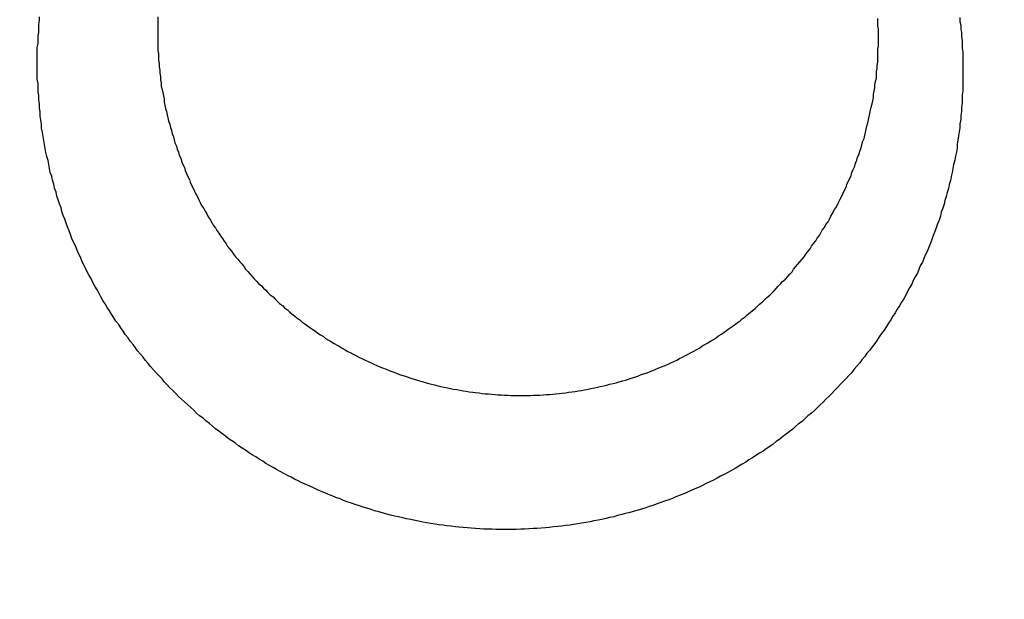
# Model space of a CAD drawing. Header units: millimetres. Extents: x -604189 to 881711, y -381903 to -7297.
# Tile 725 of 1056: x -572244.79 to -572231.13, y -161864.54 to -161856.5. Entities that reach past the tile are written whole.
import ezdxf

# ---------------------------------------------------------------- set-up
doc = ezdxf.new("R2010")
doc.units = ezdxf.units.MM
doc.header["$LTSCALE"] = 100
doc.linetypes.add('0.5_0.5', pattern=[1, 0.5, -0.5])
doc.linetypes.add('ACAD_ISO04W100', pattern=[30.5, 24, -3, 0.5, -3])
doc.layers.get('Defpoints').update_dxf_attribs({"color": 30})
doc.layers.add('OPIS', color=7, linetype='Continuous')
doc.layers.add('strop osie', color=80, linetype='ACAD_ISO04W100', lineweight=5)
doc.styles.get("Standard").update_dxf_attribs({"font": 'romans.shx', "width": 0.5})
doc.dimstyles.new('1 50', dxfattribs={"dimtxt": 150, "dimasz": 80, "dimexe": 1, "dimexo": 1, "dimgap": 20, "dimtad": 1, "dimdec": 0, "dimlfac": 0.1, "dimtxsty": 'Standard', "dimblk": 'ARCHTICK', "dimcen": 200, "dimclrd": 2, "dimadec": 1, "dimazin": 0, "dimtfac": 1, "dimtdec": 0, "dimtmove": 0, "dimatfit": 3, "dimldrblk": 'ARCHTICK', "dimfxl": 120, "dimfxlon": 1, "dimtfill": 1, "dimarcsym": 0})

# ---------------------------------------------------------------- blocks, each defined once
blk = doc.blocks.new('_ArchTick')
at = {"layer": 'strop osie', "color": 0, "const_width": 0.15}
blk.add_lwpolyline([(-0.5, -0.5), (0.5, 0.5)], dxfattribs=at)
blk = doc.blocks.new('*D3294')
at = {"layer": 'Defpoints', "color": 0, "linetype": 'ByBlock', "lineweight": 5, "transparency": 16777216}
for p in [(-595783.126, -159420.303), (-593748.924, -159420.303), (-552118.935, -179940.303)]:
    blk.add_point(p, dxfattribs=at)
at = {"layer": 'OPIS', "color": 0, "linetype": 'Continuous', "lineweight": -2, "transparency": 16777216}
for p, q in [((-595723.126, -159420.303), (-595784.126, -159420.303)), ((-595723.126, -179940.303), (-595784.126, -179940.303))]:
    blk.add_line(p, q, dxfattribs=at)
at = {"layer": 'OPIS', "color": 2, "lineweight": -2, "transparency": 16777216}
blk.add_line((-595783.126, -179940.303), (-595783.126, -159420.303), dxfattribs=at)
at = {"layer": 'OPIS', "color": 2, "linetype": 'ByBlock', "lineweight": -2, "transparency": 16777216, "xscale": 80, "yscale": 80, "zscale": 80}
for p, rotation in [((-595783.126, -159420.303), 90), ((-595783.126, -179940.303), 270)]:
    blk.add_blockref('_ArchTick', p, dxfattribs=dict(at, rotation=rotation))
at = {"layer": 'OPIS', "color": 0, "linetype": 'ByBlock', "lineweight": 13, "transparency": 16777216, "insert": (-595878.126, -169680.303), "char_height": 150, "attachment_point": 5, "rotation": 90, "bg_fill": 3, "box_fill_scale": 1.1, "bg_fill_color": 256, "bg_fill_true_color": 13158600, "bg_fill_transparency": 0}
blk.add_mtext('2052', dxfattribs=at)

msp = doc.modelspace()

# ---------------------------------------------------------------- hatches: boundary and pattern name
at = {"layer": 'OPIS', "linetype": 'ByBlock', "lineweight": 9}
h = msp.add_hatch(dxfattribs=at)
h.set_pattern_fill('ANSI37', color=0, scale=120, angle=45)
h.set_pattern_definition([(90, (-306927.96, 32475.8), (-381, 0), []), (180, (-306927.96, 32475.8), (-6e-14, -381), [])])
h.paths.add_polyline_path([(-564958.914, -172987.785), (-564958.914, -172265.291), (-565588.914, -172265.291), (-565588.914, -172265.291), (-565628.914, -172265.291), (-565628.914, -172420.3), (-565928.914, -172420.3), (-565928.914, -172265.293), (-565968.914, -172265.293), (-566598.914, -172265.293), (-566598.914, -172987.791, -0.414214), (-566255.978, -173330.728, -0.414052), (-566598.725, -173673.665), (-564960.201, -173673.656, -0.413115), (-565301.851, -173330.722, -0.414214)])
h.paths.add_polyline_path([(-563317.853, -172270.285), (-563958.914, -172270.285), (-563958.914, -172270.285), (-563998.914, -172270.285), (-563998.914, -172420.3), (-564288.914, -172420.3), (-564288.914, -172265.291), (-564328.914, -172265.291), (-564958.914, -172265.291), (-564958.914, -172987.785, -0.414214), (-564615.978, -173330.722, -0.414052), (-564958.725, -173673.658), (-563319.869, -173673.659, -0.412493), (-563660.789, -173330.728, -0.414214), (-563317.853, -172987.791)])
h.paths.add_polyline_path([(-562443.921, -172420.3), (-562658.914, -172420.3), (-562658.914, -172270.285), (-562698.914, -172270.285), (-563317.853, -172270.285), (-563317.853, -172987.791, -0.414214), (-562974.916, -173330.728, -0.414052), (-563317.663, -173673.665), (-562443.921, -173685.504)])
h.paths.add_polyline_path([(-562030.397, -172946.835, -0.330214), (-561835.821, -172684.34, -0.155268), (-561986.974, -172216.948, -0.443866), (-562283.974, -172485.594), (-562283.974, -172198.948), (-562289.824, -172198.948), (-562289.824, -172161.148), (-562318.924, -172161.148), (-562318.924, -172420.3), (-562443.921, -172420.3), (-562443.921, -173690.906), (-562060.928, -173690.694), (-562060.928, -173828.803), (-561442.163, -173828.803), (-561440.598, -173828.041), (-561440.598, -173828.803), (-560917.614, -173828.803), (-560910.306, -172420.3), (-561118.924, -172420.3), (-561118.924, -172161.148), (-561141.424, -172161.148), (-561141.424, -172207.948), (-561147.274, -172207.948), (-561147.274, -173026.498, -0.106281), (-561482.373, -172966.064, -0.965528)])
h.paths.add_polyline_path([(-569358.914, -172147.298), (-569368.914, -172147.298), (-569368.914, -172152.298), (-569358.914, -172420.3)], flags=16)
h.paths.add_polyline_path([(-569434.414, -172167.566), (-569436.684, -172167.037, -0.348623), (-569444.414, -172157.298, -0.414214), (-569434.414, -172147.298), (-569432.914, -172147.298), (-569432.914, -172137.298), (-569412.914, -172137.298), (-569412.914, -172095.298), (-569358.914, -172095.298), (-569358.914, -172147.298), (-569368.914, -172152.298)], flags=16)
h.paths.add_polyline_path([(-569444.414, -172157.298, -1), (-569424.414, -172157.298, -0.414214), (-569434.414, -172167.298), (-569434.414, -172167.566), (-569432.144, -172167.037, -0.482996)], flags=16)
h.paths.add_polyline_path([(-570317.764, -172888.159, -1), (-569769.066, -172888.159, -1)], flags=16)
h.paths.add_polyline_path([(-566598.914, -172265.293), (-567228.914, -172265.293), (-567228.914, -172265.293), (-567268.914, -172265.293), (-567268.914, -172420.3), (-567568.914, -172420.3), (-567568.914, -172265.291), (-567608.914, -172265.291), (-568238.914, -172265.291), (-568238.914, -172987.788, -0.414214), (-567895.978, -173330.725, -1), (-568581.851, -173330.725, -0.414214), (-568238.914, -172987.788), (-568238.914, -172265.291), (-568868.914, -172265.291), (-568868.914, -172265.291), (-568908.914, -172265.291), (-568908.914, -172420.3), (-569233.914, -172420.3), (-569233.913, -173827.215), (-569188.929, -173827.19), (-569188.929, -173694.629), (-566598.725, -173673.665, -0.414375), (-566941.851, -173330.728, -0.414214), (-566598.914, -172987.791)])
h.paths.add_polyline_path([(-572120.786, -158265.615), (-571320.791, -158262.947), (-571633.005, -158577.251, -0.297068), (-571469.456, -158828.231, -0.419695), (-571748.929, -159102.533), (-571748.929, -159611.059), (-571275.713, -159611.059), (-571214.429, -159611.059), (-571192.429, -159611.059), (-571148.429, -159611.059), (-571148.429, -159601.059), (-571085.429, -159601.059), (-570335.942, -159605.109), (-570335.942, -159420.303), (-569233.921, -159420.303), (-569233.921, -158097.444), (-574223.921, -158097.444), (-574223.921, -159420.303), (-573158.929, -159420.303), (-573158.929, -159611.059), (-573086.929, -159611.059), (-572477.429, -159612.072), (-572477.429, -159611.059), (-572455.429, -159611.059), (-572411.429, -159611.059), (-572411.429, -159601.059), (-572348.429, -159601.059), (-571748.929, -159603.45), (-571748.929, -159102.533, -0.408754), (-572018.154, -158828.231, -0.334215), (-571819.787, -158564.613)])
h.paths.add_polyline_path([(-571515.036, -159592.366), (-571515.339, -159252.667), (-571963.115, -159253.066), (-571962.812, -159592.766)], flags=24)
h.paths.add_polyline_path([(-571705.061, -158166.881), (-571705.061, -157654.119), (-571945.061, -157654.119), (-571945.061, -158166.881)], flags=9)
h.paths.add_polyline_path([(-563090.358, -172828.22), (-563090.667, -172481.849), (-563538.443, -172482.249), (-563538.134, -172828.62)], flags=9)
h.paths.add_polyline_path([(-561529.777, -172649.99), (-561530.086, -172303.619), (-561977.862, -172304.018), (-561977.553, -172650.389)], flags=25)
h.paths.add_polyline_path([(-561455.962, -173757.531), (-561455.962, -174270.293), (-561215.962, -174270.293), (-561215.962, -173757.531)], flags=9)
h.paths.add_polyline_path([(-569817.151, -172584.642), (-569817.454, -172244.943), (-570265.23, -172245.342), (-570264.927, -172585.042)], flags=24)
h.paths.add_polyline_path([(-570193.415, -172731.493), (-570193.415, -173044.826), (-569893.415, -173044.826), (-569893.415, -172731.493)], flags=8)
h.paths.add_polyline_path([(-570746.563, -173757.531), (-570746.563, -174270.293), (-570506.563, -174270.293), (-570506.563, -173757.531)], flags=9)
h.paths.add_polyline_path([(-570778.783, -172791.689), (-570246.64, -172791.689), (-570246.64, -172566.689), (-570778.783, -172566.689)], flags=24)
h.paths.add_polyline_path([(-572214.965, -173241.751), (-569885.679, -173241.751), (-569885.679, -172973.894), (-572214.965, -172973.894)], flags=24)
edge = h.paths.add_edge_path()
edge.add_line((-569358.914, -172220.297), (-569358.914, -171970.3))
edge.add_line((-569358.914, -171970.3), (-572181.901, -171970.3))
edge.add_line((-572181.901, -171970.3), (-572181.901, -172095.298))
edge.add_line((-572181.901, -172095.298), (-572109.901, -172095.298))
edge.add_line((-572109.901, -172095.298), (-572048.617, -172095.298))
edge.add_line((-572048.617, -172095.298), (-571561.686, -172095.298))
edge.add_line((-571561.686, -172095.298), (-571500.401, -172095.298))
edge.add_line((-571500.401, -172095.298), (-571478.401, -172095.298))
edge.add_line((-571478.401, -172095.298), (-571456.401, -172095.298))
edge.add_line((-571456.401, -172095.298), (-571395.117, -172095.298))
edge.add_line((-571395.117, -172095.298), (-570908.199, -172095.298))
edge.add_line((-570908.199, -172095.298), (-570846.914, -172095.298))
edge.add_line((-570846.914, -172095.298), (-570774.914, -172095.298))
edge.add_line((-570774.914, -172095.298), (-570728.914, -172095.298))
edge.add_line((-570728.914, -172095.298), (-570728.914, -172085.298))
edge.add_line((-570728.914, -172085.298), (-570665.914, -172085.298))
edge.add_line((-570665.914, -172085.298), (-569465.914, -172095.298))
edge.add_line((-569465.914, -172095.298), (-570268.581, -172095.298))
edge.add_line((-570268.581, -172095.298), (-570268.581, -172119.798))
edge.add_line((-570268.581, -172119.798), (-570197.581, -172119.798))
edge.add_line((-570197.581, -172119.798), (-569593.199, -172119.798))
edge.add_line((-569593.199, -172119.798), (-569516.914, -172119.798))
edge.add_line((-569516.914, -172119.798), (-569516.914, -172139.798))
edge.add_line((-569516.914, -172139.798), (-569593.199, -172139.798))
edge.add_line((-569593.199, -172139.798), (-570228.914, -172139.798))
edge.add_line((-570228.914, -172139.798), (-570268.581, -172139.798))
edge.add_line((-570268.581, -172139.798), (-570268.581, -172147.298))
edge.add_line((-570268.581, -172147.298), (-570288.581, -172147.298))
edge.add_line((-570288.581, -172147.298), (-570367.581, -172147.298))
edge.add_arc((-570667.414, -172157.298), 300, -95.73917, 1.91021, ccw=False)
edge.add_line((-570697.414, -172455.794), (-570697.414, -172167.566))
edge.add_line((-570697.414, -172167.566), (-570772.914, -172149.967))
edge.add_line((-570772.914, -172149.967), (-570772.914, -172147.298))
edge.add_line((-570772.914, -172147.298), (-570846.914, -172147.298))
edge.add_line((-570846.914, -172147.298), (-570908.199, -172147.298))
edge.add_line((-570908.199, -172147.298), (-571395.117, -172147.298))
edge.add_line((-571395.117, -172147.298), (-571456.401, -172147.298))
edge.add_line((-571456.401, -172147.298), (-571478.401, -172147.298))
edge.add_line((-571478.401, -172147.298), (-571500.401, -172147.298))
edge.add_line((-571500.401, -172147.298), (-571561.686, -172147.298))
edge.add_line((-571561.686, -172147.298), (-572048.617, -172147.298))
edge.add_line((-572048.617, -172147.298), (-572109.901, -172147.298))
edge.add_line((-572109.901, -172147.298), (-572181.901, -172147.298))
edge.add_line((-572181.901, -172147.298), (-572181.901, -172420.3))
edge.add_line((-572181.901, -172420.3), (-572288.93, -172420.3))
edge.add_line((-572288.93, -172420.3), (-572288.929, -173828.901))
edge.add_line((-572288.929, -173828.901), (-569233.913, -173827.215))
edge.add_line((-569233.913, -173827.215), (-569233.914, -172220.297))
edge.add_line((-569233.914, -172220.297), (-569358.914, -172220.297))
at = {"layer": 'OPIS', "linetype": 'ByBlock', "lineweight": 15}
h = msp.add_hatch(dxfattribs=at)
h.set_pattern_fill('ANSI37', color=0, scale=80, angle=45)
h.set_pattern_definition([(90, (-306927.96, 32475.8), (-254, 0), []), (180, (-306927.96, 32475.8), (-3e-14, -254), [])])
h.paths.add_polyline_path([(-559745.616, -168470.303), (-559845.616, -168470.303), (-559845.616, -168410.303), (-559745.616, -168410.303), (-559745.616, -168350.303), (-560845.616, -168350.303), (-560845.616, -168410.303), (-560745.616, -168410.303), (-560745.616, -168470.303, 0.267949), (-560295.616, -169249.726), (-560295.616, -169481.184, -0.414214), (-559952.679, -169824.121, -1), (-560638.553, -169824.121, -0.414214), (-560295.616, -169481.184), (-560295.616, -169249.726, -0.267949), (-560745.616, -168470.303), (-560845.616, -168470.303), (-560845.616, -168350.303), (-561118.924, -168350.303), (-561118.924, -172095.291), (-559553.922, -172095.29), (-559553.924, -168350.303), (-559745.616, -168350.303)])
h.paths.add_polyline_path([(-560989.238, -171970.288), (-560989.238, -171369.43), (-560514.238, -171369.43, -0.414232), (-560506.238, -171377.43), (-560506.238, -171961.436, -0.403374), (-560513.94, -171969.43), (-560989.238, -171969.43), (-560998.924, -171970.288)], flags=16)
h.paths.add_polyline_path([(-560569.238, -171447.43), (-560569.238, -171891.43, -0.414209), (-560619.237, -171941.43), (-560824.236, -171941.432, -0.414225), (-560874.238, -171891.432), (-560874.238, -171447.432, -0.414209), (-560824.238, -171397.432), (-560619.238, -171397.43, -0.414216)], flags=0)
h.paths.add_polyline_path([(-560754.738, -171692.272), (-560768.264, -171689.534), (-560778.52, -171674.091), (-560777.58, -171669.433), (-560791.338, -171669.433), (-560788.513, -171683.421), (-560780.618, -171695.311), (-560768.728, -171703.206), (-560754.738, -171706.031)], flags=0)
h.paths.add_polyline_path([(-560926.538, -171669.432), (-560944.038, -171669.432), (-560944.038, -171669.432), (-560938.912, -171681.806), (-560926.538, -171686.932)], flags=0)
h.paths.add_polyline_path([(-559553.926, -164304.92), (-559553.926, -164080.303), (-560998.924, -164080.303), (-560998.924, -164130.303), (-561051.758, -164130.303), (-561051.758, -164230.303), (-561112.409, -164230.303), (-561118.259, -165128.236), (-561111.758, -165130.303), (-561051.758, -165130.303), (-561051.758, -165230.303), (-560998.924, -165230.303), (-560998.924, -165930.303), (-560968.924, -165930.303), (-559691.758, -165930.303), (-559691.758, -166884.924, -0.259771), (-560368.468, -166480.303), (-560576.781, -166480.303, -0.694758), (-561118.924, -166682.141), (-561118.924, -167150.303), (-559553.924, -167150.303), (-559553.925, -165742.585, -0.501722), (-560517.887, -165023.753, -0.501722)])
h.paths.add_polyline_path([(-561051.758, -166930.303), (-561051.758, -167030.303), (-561111.758, -167030.303), (-561111.758, -166930.303)], flags=16)
h.paths.add_polyline_path([(-559553.926, -164304.92, 0.501722), (-560517.887, -165023.753, 0.501722), (-559553.925, -165742.585)], flags=17)
h.paths.add_polyline_path([(-559017.887, -165023.753, 0.331805), (-559553.926, -164304.92), (-559553.925, -165742.585, 0.331804)], flags=17)
h.paths.add_polyline_path([(-558393.92, -165930.303), (-559553.925, -165930.303), (-559553.924, -167030.303), (-558393.92, -167030.303)])
edge = h.paths.add_edge_path(flags=16)
edge.add_ellipse((-558869.257, -166529.058), major_axis=(0, 174.945), ratio=0.835608, start_angle=0, end_angle=180, ccw=False)
edge.add_line((-558869.023, -166354.089), (-558868.837, -166354.113))
edge.add_line((-558868.837, -166354.113), (-558551.758, -166354.113))
edge.add_ellipse((-558534.042, -166361.126), major_axis=(0, 22.068), ratio=0.905257, start_angle=0, end_angle=83.7318, ccw=False)
edge.add_line((-558534.042, -166339.058), (-558415.442, -166339.058))
edge.add_line((-558415.442, -166339.058), (-558415.442, -166719.058))
edge.add_line((-558415.442, -166719.058), (-558534.042, -166719.058))
edge.add_ellipse((-558534.042, -166696.99), major_axis=(0, 22.068), ratio=0.905257, start_angle=108.5291, end_angle=180, ccw=False)
edge.add_line((-558552.984, -166704.003), (-558869.257, -166704.003))
edge = h.paths.add_edge_path(flags=16)
edge.add_ellipse((-558655.149, -165473.071), major_axis=(119.577, 0), ratio=0.9754616, start_angle=134.53493, end_angle=225.46507, ccw=False)
edge.add_ellipse((-558571.362, -165553.094), major_axis=(-236.828, 0), ratio=0.9754616, start_angle=293.07706, end_angle=315.06459, ccw=False)
edge.add_ellipse((-558581.121, -165519.064), major_axis=(-200.962, 0), ratio=0.9754616, start_angle=268.86913, end_angle=294.41602, ccw=False)
edge.add_line((-558577.155, -165323.071), (-558434.725, -165323.071))
edge.add_line((-558434.725, -165323.071), (-558434.725, -165623.07))
edge.add_line((-558434.725, -165623.07), (-558577.155, -165623.07))
edge.add_ellipse((-558581.121, -165427.077), major_axis=(200.962, 0), ratio=0.9754616, start_angle=245.58398, end_angle=271.13087, ccw=False)
edge.add_ellipse((-558571.362, -165393.047), major_axis=(-236.828, 0), ratio=0.9754616, start_angle=404.93541, end_angle=426.92294, ccw=False)
h.paths.add_polyline_path([(-559691.758, -166075.303), (-560476.988, -166075.303, 0.131652), (-560368.468, -166480.303), (-559691.758, -166480.303)], flags=17)
h.paths.add_polyline_path([(-560476.988, -166075.303), (-559691.758, -166075.303), (-559691.758, -165930.303), (-560991.758, -165930.303), (-561051.758, -165930.303), (-561051.758, -166030.303), (-561118.924, -166030.303), (-561118.924, -166278.466, -0.694758), (-560576.781, -166480.303), (-560368.468, -166480.303, -0.131652)], flags=17)
h.paths.add_polyline_path([(-571773.92, -161590.543), (-574108.188, -161590.543), (-574098.917, -166615.286), (-571773.92, -166615.284)])
h.paths.add_polyline_path([(-559933.216, -164919.201), (-558639.203, -164919.201), (-558639.203, -164793.34), (-559933.216, -164793.34)], flags=25)
h.paths.add_polyline_path([(-560038.72, -166687.588), (-559732.99, -166687.588), (-559732.99, -166284.59), (-560038.72, -166284.59)], flags=25)
h.paths.add_polyline_path([(-559928.871, -165007.1), (-559413.75, -165007.1), (-559413.75, -164907.76), (-559928.871, -164907.76)], flags=9)
h.paths.add_polyline_path([(-559933.216, -164919.201), (-558639.203, -164919.201), (-558639.203, -164793.34), (-559933.216, -164793.34)], flags=25)
h.paths.add_polyline_path([(-560330.859, -165014.578), (-559994.182, -165014.578), (-559994.182, -164899.195), (-560330.859, -164899.195)], flags=24)
h.paths.add_polyline_path([(-560290.204, -164902.837), (-560108.354, -164902.837), (-560108.354, -164804.807), (-560290.204, -164804.807)], flags=24)
h.paths.add_polyline_path([(-560498.866, -166997.342), (-559983.744, -166997.342), (-559983.744, -166898.002), (-560498.866, -166898.002)], flags=24)
h.paths.add_polyline_path([(-560498.79, -166887.342), (-559655.724, -166887.342), (-559655.724, -166788.002), (-560498.79, -166788.002)], flags=24)
h.paths.add_polyline_path([(-560900.853, -167004.82), (-560564.177, -167004.82), (-560564.177, -166889.437), (-560900.853, -166889.437)], flags=24)
h.paths.add_polyline_path([(-560860.199, -166893.079), (-560678.349, -166893.079), (-560678.349, -166795.049), (-560860.199, -166795.049)], flags=24)
h.paths.add_polyline_path([(-560525.168, -170610.564), (-560010.047, -170610.564), (-560010.047, -170511.224), (-560525.168, -170511.224)], flags=24)
h.paths.add_polyline_path([(-560529.513, -170522.665), (-559444.307, -170522.665), (-559444.307, -170396.804), (-560529.513, -170396.804)], flags=9)
h.paths.add_polyline_path([(-560927.156, -170618.042), (-560590.479, -170618.042), (-560590.479, -170502.659), (-560927.156, -170502.659)], flags=24)
h.paths.add_polyline_path([(-560886.501, -170506.301), (-560704.651, -170506.301), (-560704.651, -170408.271), (-560886.501, -170408.271)], flags=24)
h.paths.add_polyline_path([(-560065.3, -168940.358), (-560065.3, -168600.658), (-560513.076, -168600.658), (-560513.076, -168940.358)], flags=24)
h.paths.add_polyline_path([(-559111.526, -164087.386), (-558760.99, -164087.386), (-558760.815, -164093.192), (-558760.644, -164098.997), (-558760.476, -164104.803), (-558760.311, -164110.608), (-558760.15, -164116.414), (-558759.991, -164122.22), (-558759.835, -164128.025), (-558759.683, -164133.831), (-558759.534, -164139.637), (-558759.387, -164145.443), (-558759.244, -164151.25), (-558759.104, -164157.056), (-558758.967, -164162.862), (-558758.833, -164168.669), (-558758.702, -164174.475), (-558758.575, -164180.282), (-558758.45, -164186.088), (-558758.328, -164191.895), (-558758.21, -164197.701), (-558758.094, -164203.508), (-558757.982, -164209.315), (-558757.872, -164215.122), (-558757.766, -164220.929), (-558757.663, -164226.736), (-558757.563, -164232.543), (-558757.465, -164238.35), (-558757.371, -164244.157), (-558757.28, -164249.965), (-558757.192, -164255.772), (-558757.107, -164261.579), (-558757.025, -164267.387), (-558756.946, -164273.194), (-558756.87, -164279.001), (-558756.797, -164284.809), (-558756.728, -164290.616), (-558756.661, -164296.424), (-558756.598, -164302.232), (-558756.538, -164308.039), (-558756.482, -164313.847), (-558756.428, -164319.654), (-558756.378, -164325.462), (-558756.332, -164331.27), (-558756.288, -164337.078), (-558756.248, -164342.885), (-558756.212, -164348.693), (-558756.178, -164354.501), (-558756.147, -164360.309), (-558756.118, -164366.117), (-558756.091, -164371.925), (-558756.066, -164377.733), (-558756.042, -164383.541), (-558756.02, -164389.348), (-558756.004, -164395.156), (-558755.999, -164400.964), (-558756.007, -164406.772), (-558756.031, -164412.58), (-558756.073, -164418.388), (-558756.132, -164424.195), (-558756.21, -164430.003), (-558756.308, -164435.81), (-558756.425, -164441.617), (-558756.562, -164447.423), (-558756.72, -164453.229), (-558756.898, -164459.034), (-558757.098, -164464.838), (-558757.32, -164470.642), (-558757.565, -164476.445), (-558757.837, -164482.247), (-558758.138, -164488.047), (-558758.47, -164493.845), (-558758.837, -164499.642), (-558759.241, -164505.435), (-558759.684, -164511.226), (-558760.175, -164517.014), (-558760.725, -164522.795), (-558761.35, -164528.569), (-558762.06, -164534.333), (-558762.874, -164540.084), (-558763.809, -164545.816), (-558764.883, -164551.524), (-558766.116, -164557.201), (-558767.538, -164562.832), (-558769.177, -164568.402), (-558771.062, -164573.894), (-558773.233, -164579.28), (-558775.735, -164584.521), (-558778.61, -164589.566), (-558781.897, -164594.354), (-558785.628, -164598.798), (-558789.808, -164602.827), (-558794.374, -164606.413), (-558799.255, -164609.556), (-558804.382, -164612.284), (-558809.694, -164614.629), (-558815.143, -164616.63), (-558820.694, -164618.326), (-558826.325, -164619.753), (-558832.011, -164620.95), (-558837.732, -164621.95), (-558843.479, -164622.786), (-558849.244, -164623.49), (-558855.021, -164624.092), (-558860.805, -164624.612), (-558866.595, -164625.056), (-558872.391, -164625.431), (-558878.19, -164625.744), (-558883.993, -164625.999), (-558889.798, -164626.204), (-558895.604, -164626.363), (-558901.411, -164626.484), (-558907.218, -164626.57), (-558913.026, -164626.629), (-558918.834, -164626.664), (-558924.642, -164626.683), (-558930.45, -164626.69), (-558936.258, -164626.691), (-558941.521, -164626.69), (-558946.785, -164626.685), (-558952.048, -164626.672), (-558957.312, -164626.645), (-558962.575, -164626.602), (-558967.838, -164626.537), (-558973.1, -164626.447), (-558978.362, -164626.327), (-558983.623, -164626.174), (-558988.883, -164625.983), (-558994.142, -164625.75), (-558999.398, -164625.47), (-559004.651, -164625.141), (-559009.9, -164624.756), (-559015.145, -164624.311), (-559020.383, -164623.802), (-559025.614, -164623.22), (-559030.834, -164622.543), (-559036.037, -164621.747), (-559041.216, -164620.812), (-559046.364, -164619.713), (-559051.466, -164618.424), (-559056.508, -164616.915), (-559061.47, -164615.16), (-559066.326, -164613.131), (-559071.043, -164610.799), (-559075.583, -164608.137), (-559079.894, -164605.121), (-559083.925, -164601.738), (-559087.622, -164597.995), (-559090.945, -164593.918), (-559093.905, -164589.566), (-559096.527, -164585.003), (-559098.839, -164580.275), (-559100.873, -164575.422), (-559102.662, -164570.472), (-559104.238, -164565.45), (-559105.625, -164560.373), (-559106.843, -164555.253), (-559107.915, -164550.1), (-559108.86, -164544.923), (-559109.695, -164539.726), (-559110.431, -164534.514), (-559111.082, -164529.291), (-559111.66, -164524.059), (-559112.176, -164518.821), (-559112.639, -164513.578), (-559113.058, -164508.331), (-559113.442, -164503.082), (-559113.794, -164497.83), (-559114.116, -164492.577), (-559114.412, -164487.322), (-559114.682, -164482.065), (-559114.93, -164476.808), (-559115.157, -164471.549), (-559115.363, -164466.29), (-559115.551, -164461.03), (-559115.72, -164455.769), (-559115.872, -164450.508), (-559116.007, -164445.246), (-559116.125, -164439.984), (-559116.227, -164434.721), (-559116.313, -164429.459), (-559116.383, -164424.196), (-559116.438, -164418.933), (-559116.477, -164413.669), (-559116.503, -164408.406), (-559116.515, -164403.142), (-559116.515, -164397.879), (-559116.505, -164392.616), (-559116.488, -164387.352), (-559116.467, -164382.089), (-559116.445, -164376.825), (-559116.422, -164371.562), (-559116.398, -164366.299), (-559116.372, -164361.035), (-559116.344, -164355.772), (-559116.314, -164350.508), (-559116.282, -164345.245), (-559116.247, -164339.982), (-559116.21, -164334.718), (-559116.169, -164329.455), (-559116.126, -164324.192), (-559116.08, -164318.929), (-559116.032, -164313.665), (-559115.98, -164308.402), (-559115.926, -164303.139), (-559115.87, -164297.876), (-559115.811, -164292.613), (-559115.749, -164287.35), (-559115.684, -164282.087), (-559115.617, -164276.824), (-559115.547, -164271.561), (-559115.475, -164266.298), (-559115.4, -164261.035), (-559115.323, -164255.772), (-559115.244, -164250.509), (-559115.161, -164245.246), (-559115.077, -164239.984), (-559114.99, -164234.721), (-559114.9, -164229.458), (-559114.808, -164224.196), (-559114.713, -164218.933), (-559114.616, -164213.67), (-559114.517, -164208.408), (-559114.415, -164203.145), (-559114.31, -164197.883), (-559114.203, -164192.621), (-559114.093, -164187.358), (-559113.981, -164182.096), (-559113.866, -164176.834), (-559113.749, -164171.572), (-559113.629, -164166.31), (-559113.506, -164161.048), (-559113.382, -164155.786), (-559113.254, -164150.524), (-559113.124, -164145.262), (-559112.991, -164140), (-559112.856, -164134.739), (-559112.719, -164129.477), (-559112.578, -164124.215), (-559112.436, -164118.954), (-559112.29, -164113.692), (-559112.142, -164108.431), (-559111.992, -164103.17), (-559111.839, -164097.908), (-559111.684, -164092.647)])
edge = h.paths.add_edge_path()
edge.add_line((-558393.92, -164080.303), (-559553.926, -164080.303))
edge.add_line((-559553.926, -164080.303), (-559553.926, -164304.92))
edge.add_arc((-559767.887, -165023.753), 750, 0, 73.424314, ccw=False)
edge.add_arc((-559767.887, -165023.753), 750, -73.424255, 0, ccw=False)
edge.add_line((-559553.925, -165742.585), (-559553.925, -165830.303))
edge.add_line((-559553.925, -165830.303), (-558393.92, -165830.303))
edge.add_line((-558393.92, -165830.303), (-558393.92, -164080.303))

# ---------------------------------------------------------------- next in the draw order: dimensions: what is measured, and where the dimension line sits
at = {"layer": 'OPIS', "color": 0, "linetype": 'ByBlock', "lineweight": 13}
dim = msp.add_linear_dim(base=(-595783.126, -159420.303), p1=(-552118.935, -179940.303), p2=(-593748.924, -159420.303), angle=90, dimstyle='1 50', override={"dimtmove": 1, "dimfxl": 60, "dimarcsym": 1}, dxfattribs=at)
dim.commit()
dim.dimension.update_dxf_attribs({"geometry": '*D3294', "text_midpoint": (-595878.126, -169680.303)})

# ---------------------------------------------------------------- next in the draw order: hatches: boundary and pattern name
at = {"layer": 'OPIS', "linetype": '0.5_0.5', "lineweight": 13}
h = msp.add_hatch(dxfattribs=at)
h.set_pattern_fill('ANSI37', color=0, scale=130)
h.set_pattern_definition([(45, (-597218.54, 256668.8), (-291.85832, 291.85832), []), (135, (-597218.54, 256668.8), (-291.85832, -291.85832), [])])
edge = h.paths.add_edge_path(flags=16)
edge.add_line((-570958.916, -168985.281), (-571058.916, -168985.281))
edge.add_line((-571058.916, -168985.281), (-572598.916, -168985.281))
edge.add_line((-572598.916, -168985.281), (-572598.915, -170470.3))
edge.add_line((-572598.915, -170470.3), (-570825.763, -170470.3))
edge.add_arc((-570508.916, -170339.099), 342.937, 180, 202.49364, ccw=False)
edge.add_arc((-570508.916, -170339.099), 342.937, 90, 180, ccw=False)
edge.add_line((-570508.916, -169996.163), (-570508.916, -169764.704))
edge.add_arc((-570058.916, -168985.281), 900, 180, 240, ccw=False)
edge = h.paths.add_edge_path(flags=17)
edge.add_line((-569358.915, -170085.281), (-569358.916, -168985.281))
edge.add_line((-569358.916, -168985.281), (-569358.917, -168985.281))
edge.add_line((-569358.917, -168985.281), (-569958.916, -168985.281))
edge.add_line((-569958.916, -168985.281), (-570058.916, -168985.281))
edge.add_line((-570058.916, -168985.281), (-570058.916, -168925.281))
edge.add_line((-570058.916, -168925.281), (-569958.916, -168925.281))
edge.add_line((-569958.916, -168925.281), (-569958.916, -168865.281))
edge.add_line((-569958.916, -168865.281), (-569358.916, -168865.281))
edge.add_line((-569358.916, -168865.281), (-569358.917, -166865.281))
edge.add_line((-569358.917, -166865.281), (-574098.917, -166865.286))
edge.add_line((-574098.917, -166865.286), (-574098.914, -171970.3))
edge.add_line((-574098.914, -171970.3), (-572608.913, -171970.3))
edge.add_line((-572608.913, -171970.3), (-571504.913, -170590.3))
edge.add_line((-571504.913, -170590.3), (-572718.915, -170590.3))
edge.add_line((-572718.915, -170590.3), (-572718.916, -168865.281))
edge.add_line((-572718.916, -168865.281), (-571058.916, -168865.281))
edge.add_line((-571058.916, -168865.281), (-571058.916, -168925.281))
edge.add_line((-571058.916, -168925.281), (-570958.916, -168925.281))
edge.add_line((-570958.916, -168925.281), (-570958.916, -168985.281))
edge.add_arc((-570058.916, -168985.281), 900, 180, 240)
edge.add_line((-570508.916, -169764.704), (-570508.916, -169996.163))
edge.add_arc((-570508.916, -170339.099), 342.937, 0, 90, ccw=False)
edge.add_arc((-570508.916, -170339.099), 342.937, 208.97989, 360, ccw=False)
edge.add_line((-570808.913, -170505.253), (-570808.913, -171171.086))
edge.add_arc((-570808.913, -171220.3), 49.214, 0, 90, ccw=False)
edge.add_arc((-570808.913, -171220.3), 49.214, 270, 360, ccw=False)
edge.add_line((-570808.913, -171269.514), (-570808.913, -171970.3))
edge.add_line((-570808.913, -171970.3), (-569358.914, -171970.3))
edge.add_line((-569358.914, -171970.3), (-569358.915, -170085.281))
h.paths.add_polyline_path([(-561118.924, -159870.303), (-590334.655, -159870.303), (-590334.655, -161470.303), (-562318.924, -161470.303), (-562318.924, -172095.292), (-561118.924, -172095.291), (-561118.924, -168350.303), (-552073.919, -168350.303), (-552073.92, -167150.303), (-561118.924, -167150.303)])
h.paths.add_polyline_path([(-572856.927, -169813.68), (-569451.07, -169813.68), (-569451.07, -169408.68), (-572856.927, -169408.68)], flags=16)

# ---------------------------------------------------------------- next in the draw order: linework, layer by layer
at = {"color": 0}
for points in [[(-572244.546, -161857.103, 0), (-572244.546, -161857.049, 0), (-572244.546, -161856.996, 0), (-572244.546, -161856.942, 0), (-572244.546, -161856.889, 0), (-572244.536, -161856.835, 0), (-572244.536, -161856.782, 0), (-572244.536, -161856.729, 0), (-572244.526, -161856.675, 0), (-572244.526, -161856.622, 0), (-572244.526, -161856.568, 0), (-572244.516, -161856.515, 0), (-572244.516, -161856.462, 0)], [(-572242.876, -161856.462, 0), (-572242.876, -161856.512, 0), (-572242.876, -161856.562, 0), (-572242.876, -161856.611, 0), (-572242.876, -161856.661, 0)], [(-572232.876, -161856.733, 0), (-572232.876, -161856.684, 0), (-572232.876, -161856.635, 0), (-572232.886, -161856.586, 0), (-572232.886, -161856.536, 0), (-572232.886, -161856.487, 0)], [(-572231.746, -161856.473, 0), (-572231.746, -161856.526, 0), (-572231.736, -161856.579, 0), (-572231.736, -161856.632, 0), (-572231.726, -161856.686, 0), (-572231.726, -161856.739, 0), (-572231.716, -161856.792, 0), (-572231.716, -161856.845, 0), (-572231.716, -161856.899, 0), (-572231.706, -161856.952, 0), (-572231.706, -161857.005, 0), (-572231.706, -161857.059, 0), (-572231.706, -161857.112, 0), (-572231.706, -161857.166, 0), (-572231.706, -161857.219, 0), (-572231.706, -161857.273, 0), (-572231.706, -161857.326, 0), (-572231.706, -161857.38, 0), (-572231.706, -161857.433, 0)], [(-572242.876, -161856.661, 0), (-572242.876, -161856.706, 0), (-572242.876, -161856.751, 0), (-572242.876, -161856.796, 0), (-572242.876, -161856.841, 0), (-572242.876, -161856.886, 0), (-572242.876, -161856.931, 0), (-572242.866, -161856.976, 0), (-572242.866, -161857.021, 0), (-572242.866, -161857.066, 0), (-572242.856, -161857.111, 0), (-572242.856, -161857.156, 0), (-572242.846, -161857.201, 0), (-572242.846, -161857.245, 0), (-572242.836, -161857.29, 0), (-572242.836, -161857.335, 0), (-572242.826, -161857.38, 0), (-572242.826, -161857.424, 0), (-572242.816, -161857.469, 0), (-572242.806, -161857.513, 0), (-572242.796, -161857.557, 0), (-572242.786, -161857.602, 0), (-572242.786, -161857.646, 0), (-572242.776, -161857.69, 0), (-572242.766, -161857.734, 0), (-572242.756, -161857.778, 0), (-572242.746, -161857.822, 0), (-572242.736, -161857.866, 0), (-572242.726, -161857.91, 0), (-572242.706, -161857.953, 0), (-572242.696, -161857.997, 0), (-572242.686, -161858.04, 0), (-572242.676, -161858.083, 0), (-572242.656, -161858.126, 0), (-572242.646, -161858.17, 0), (-572242.636, -161858.212, 0), (-572242.616, -161858.255, 0), (-572242.606, -161858.298, 0), (-572242.586, -161858.34, 0), (-572242.576, -161858.383, 0), (-572242.556, -161858.425, 0), (-572242.546, -161858.467, 0), (-572242.526, -161858.509, 0), (-572242.506, -161858.551, 0), (-572242.496, -161858.593, 0), (-572242.476, -161858.634, 0), (-572242.456, -161858.676, 0), (-572242.436, -161858.717, 0), (-572242.426, -161858.758, 0), (-572242.406, -161858.799, 0), (-572242.386, -161858.839, 0), (-572242.366, -161858.88, 0), (-572242.346, -161858.92, 0), (-572242.326, -161858.96, 0), (-572242.306, -161859, 0), (-572242.286, -161859.04, 0), (-572242.266, -161859.079, 0), (-572242.236, -161859.119, 0), (-572242.216, -161859.158, 0), (-572242.196, -161859.197, 0), (-572242.176, -161859.236, 0), (-572242.146, -161859.274, 0), (-572242.126, -161859.313, 0), (-572242.106, -161859.351, 0), (-572242.076, -161859.388, 0), (-572242.056, -161859.426, 0), (-572242.026, -161859.464, 0), (-572242.006, -161859.501, 0), (-572241.976, -161859.538, 0), (-572241.956, -161859.574, 0), (-572241.926, -161859.611, 0), (-572241.906, -161859.647, 0), (-572241.876, -161859.683, 0), (-572241.846, -161859.719, 0), (-572241.826, -161859.754, 0), (-572241.796, -161859.789, 0), (-572241.766, -161859.824, 0), (-572241.736, -161859.859, 0), (-572241.706, -161859.894, 0), (-572241.676, -161859.928, 0), (-572241.656, -161859.962, 0), (-572241.626, -161859.996, 0), (-572241.596, -161860.029, 0), (-572241.566, -161860.062, 0), (-572241.536, -161860.095, 0), (-572241.506, -161860.128, 0), (-572241.476, -161860.16, 0), (-572241.436, -161860.192, 0), (-572241.406, -161860.224, 0), (-572241.376, -161860.255, 0), (-572241.346, -161860.287, 0), (-572241.316, -161860.318, 0), (-572241.276, -161860.348, 0), (-572241.246, -161860.379, 0), (-572241.216, -161860.409, 0), (-572241.186, -161860.438, 0), (-572241.146, -161860.468, 0), (-572241.116, -161860.497, 0), (-572241.076, -161860.526, 0), (-572241.046, -161860.554, 0), (-572241.016, -161860.583, 0), (-572240.976, -161860.611, 0), (-572240.946, -161860.638, 0), (-572240.906, -161860.666, 0), (-572240.876, -161860.693, 0), (-572240.836, -161860.719, 0), (-572240.796, -161860.746, 0), (-572240.766, -161860.772, 0), (-572240.726, -161860.798, 0), (-572240.686, -161860.823, 0), (-572240.656, -161860.848, 0), (-572240.616, -161860.873, 0), (-572240.576, -161860.897, 0), (-572240.546, -161860.922, 0), (-572240.506, -161860.945, 0), (-572240.466, -161860.969, 0), (-572240.426, -161860.992, 0), (-572240.386, -161861.015, 0), (-572240.346, -161861.037, 0), (-572240.316, -161861.059, 0), (-572240.276, -161861.081, 0), (-572240.236, -161861.102, 0), (-572240.196, -161861.123, 0), (-572240.156, -161861.144, 0), (-572240.116, -161861.165, 0), (-572240.076, -161861.185, 0), (-572240.036, -161861.204, 0), (-572239.996, -161861.224, 0), (-572239.956, -161861.243, 0), (-572239.916, -161861.261, 0), (-572239.876, -161861.279, 0), (-572239.836, -161861.297, 0), (-572239.796, -161861.315, 0), (-572239.756, -161861.332, 0), (-572239.706, -161861.349, 0), (-572239.666, -161861.365, 0), (-572239.626, -161861.382, 0), (-572239.586, -161861.397, 0), (-572239.546, -161861.413, 0), (-572239.506, -161861.428, 0), (-572239.456, -161861.442, 0), (-572239.416, -161861.456, 0), (-572239.376, -161861.47, 0), (-572239.336, -161861.484, 0), (-572239.286, -161861.497, 0), (-572239.246, -161861.51, 0), (-572239.206, -161861.522, 0), (-572239.166, -161861.534, 0), (-572239.116, -161861.546, 0), (-572239.076, -161861.557, 0), (-572239.036, -161861.568, 0), (-572238.986, -161861.578, 0), (-572238.946, -161861.588, 0), (-572238.906, -161861.598, 0), (-572238.856, -161861.607, 0), (-572238.816, -161861.616, 0), (-572238.776, -161861.625, 0), (-572238.726, -161861.633, 0), (-572238.686, -161861.641, 0), (-572238.636, -161861.648, 0), (-572238.596, -161861.655, 0), (-572238.556, -161861.662, 0), (-572238.506, -161861.668, 0), (-572238.466, -161861.674, 0), (-572238.416, -161861.679, 0), (-572238.376, -161861.684, 0), (-572238.336, -161861.689, 0), (-572238.286, -161861.693, 0), (-572238.246, -161861.697, 0), (-572238.196, -161861.7, 0), (-572238.156, -161861.703, 0), (-572238.106, -161861.706, 0), (-572238.066, -161861.708, 0), (-572238.016, -161861.71, 0), (-572237.976, -161861.712, 0), (-572237.926, -161861.713, 0), (-572237.886, -161861.713, 0), (-572237.846, -161861.713, 0), (-572237.796, -161861.713, 0), (-572237.756, -161861.713, 0), (-572237.706, -161861.712, 0), (-572237.666, -161861.711, 0), (-572237.616, -161861.709, 0), (-572237.576, -161861.707, 0), (-572237.526, -161861.704, 0), (-572237.486, -161861.701, 0), (-572237.436, -161861.698, 0), (-572237.396, -161861.694, 0), (-572237.356, -161861.69, 0), (-572237.306, -161861.685, 0), (-572237.266, -161861.68, 0), (-572237.216, -161861.675, 0), (-572237.176, -161861.669, 0), (-572237.126, -161861.663, 0), (-572237.086, -161861.657, 0), (-572237.036, -161861.65, 0), (-572236.996, -161861.643, 0), (-572236.956, -161861.635, 0), (-572236.906, -161861.627, 0), (-572236.866, -161861.618, 0), (-572236.816, -161861.609, 0), (-572236.776, -161861.6, 0), (-572236.736, -161861.59, 0), (-572236.686, -161861.58, 0), (-572236.646, -161861.57, 0), (-572236.606, -161861.559, 0), (-572236.556, -161861.548, 0), (-572236.516, -161861.536, 0), (-572236.476, -161861.524, 0), (-572236.426, -161861.512, 0), (-572236.386, -161861.499, 0), (-572236.346, -161861.486, 0), (-572236.306, -161861.472, 0), (-572236.256, -161861.458, 0), (-572236.216, -161861.444, 0), (-572236.176, -161861.429, 0), (-572236.136, -161861.414, 0), (-572236.086, -161861.398, 0), (-572236.046, -161861.383, 0), (-572236.006, -161861.366, 0), (-572235.966, -161861.35, 0), (-572235.926, -161861.332, 0), (-572235.886, -161861.315, 0), (-572235.836, -161861.297, 0), (-572235.796, -161861.279, 0), (-572235.756, -161861.26, 0), (-572235.716, -161861.241, 0), (-572235.676, -161861.222, 0), (-572235.636, -161861.202, 0), (-572235.596, -161861.182, 0), (-572235.556, -161861.161, 0), (-572235.516, -161861.141, 0), (-572235.476, -161861.119, 0), (-572235.436, -161861.098, 0), (-572235.396, -161861.076, 0), (-572235.356, -161861.054, 0), (-572235.326, -161861.031, 0), (-572235.286, -161861.008, 0), (-572235.246, -161860.985, 0), (-572235.206, -161860.961, 0), (-572235.166, -161860.937, 0), (-572235.126, -161860.912, 0), (-572235.096, -161860.888, 0), (-572235.056, -161860.863, 0), (-572235.016, -161860.837, 0), (-572234.986, -161860.811, 0), (-572234.946, -161860.785, 0), (-572234.906, -161860.759, 0), (-572234.876, -161860.732, 0), (-572234.836, -161860.705, 0), (-572234.796, -161860.678, 0), (-572234.766, -161860.65, 0), (-572234.726, -161860.622, 0), (-572234.696, -161860.594, 0), (-572234.656, -161860.565, 0), (-572234.626, -161860.536, 0), (-572234.586, -161860.507, 0), (-572234.556, -161860.477, 0), (-572234.526, -161860.447, 0), (-572234.486, -161860.417, 0), (-572234.456, -161860.387, 0), (-572234.426, -161860.356, 0), (-572234.386, -161860.325, 0), (-572234.356, -161860.294, 0), (-572234.326, -161860.262, 0), (-572234.296, -161860.23, 0), (-572234.266, -161860.198, 0), (-572234.236, -161860.165, 0), (-572234.206, -161860.132, 0), (-572234.166, -161860.099, 0), (-572234.136, -161860.066, 0), (-572234.106, -161860.032, 0), (-572234.076, -161859.998, 0), (-572234.056, -161859.964, 0), (-572234.026, -161859.93, 0), (-572233.996, -161859.895, 0), (-572233.966, -161859.86, 0), (-572233.936, -161859.825, 0), (-572233.906, -161859.789, 0), (-572233.886, -161859.754, 0), (-572233.856, -161859.718, 0), (-572233.826, -161859.682, 0), (-572233.806, -161859.645, 0), (-572233.776, -161859.608, 0), (-572233.746, -161859.571, 0), (-572233.726, -161859.534, 0), (-572233.696, -161859.497, 0), (-572233.676, -161859.459, 0), (-572233.656, -161859.421, 0), (-572233.626, -161859.383, 0), (-572233.606, -161859.345, 0), (-572233.576, -161859.306, 0), (-572233.556, -161859.267, 0), (-572233.536, -161859.228, 0), (-572233.516, -161859.189, 0), (-572233.496, -161859.149, 0), (-572233.466, -161859.11, 0), (-572233.446, -161859.07, 0), (-572233.426, -161859.03, 0), (-572233.406, -161858.99, 0), (-572233.386, -161858.949, 0), (-572233.366, -161858.909, 0), (-572233.346, -161858.868, 0), (-572233.326, -161858.827, 0), (-572233.316, -161858.786, 0), (-572233.296, -161858.745, 0), (-572233.276, -161858.703, 0), (-572233.256, -161858.662, 0), (-572233.246, -161858.62, 0), (-572233.226, -161858.578, 0), (-572233.206, -161858.536, 0), (-572233.196, -161858.494, 0), (-572233.176, -161858.452, 0), (-572233.166, -161858.409, 0), (-572233.146, -161858.367, 0), (-572233.136, -161858.324, 0), (-572233.116, -161858.281, 0), (-572233.106, -161858.238, 0), (-572233.096, -161858.195, 0), (-572233.076, -161858.152, 0), (-572233.066, -161858.109, 0), (-572233.056, -161858.065, 0), (-572233.046, -161858.022, 0), (-572233.036, -161857.978, 0), (-572233.026, -161857.935, 0), (-572233.016, -161857.891, 0), (-572233.006, -161857.847, 0), (-572232.996, -161857.803, 0), (-572232.986, -161857.759, 0), (-572232.976, -161857.715, 0), (-572232.966, -161857.671, 0), (-572232.956, -161857.627, 0), (-572232.946, -161857.582, 0), (-572232.946, -161857.538, 0), (-572232.936, -161857.493, 0), (-572232.926, -161857.449, 0), (-572232.926, -161857.405, 0), (-572232.916, -161857.36, 0), (-572232.906, -161857.315, 0), (-572232.906, -161857.271, 0), (-572232.906, -161857.226, 0), (-572232.896, -161857.181, 0), (-572232.896, -161857.137, 0), (-572232.886, -161857.092, 0), (-572232.886, -161857.047, 0), (-572232.886, -161857.002, 0), (-572232.886, -161856.957, 0), (-572232.886, -161856.913, 0), (-572232.876, -161856.868, 0), (-572232.876, -161856.823, 0), (-572232.876, -161856.778, 0), (-572232.876, -161856.733, 0)], [(-572231.706, -161857.433, 0), (-572231.706, -161857.49, 0), (-572231.716, -161857.547, 0), (-572231.716, -161857.604, 0), (-572231.716, -161857.661, 0), (-572231.726, -161857.718, 0), (-572231.726, -161857.775, 0), (-572231.736, -161857.832, 0), (-572231.736, -161857.889, 0), (-572231.746, -161857.945, 0), (-572231.746, -161858.002, 0), (-572231.756, -161858.059, 0), (-572231.766, -161858.115, 0), (-572231.776, -161858.172, 0), (-572231.786, -161858.228, 0), (-572231.786, -161858.285, 0), (-572231.796, -161858.341, 0), (-572231.806, -161858.397, 0), (-572231.816, -161858.453, 0), (-572231.836, -161858.509, 0), (-572231.846, -161858.565, 0), (-572231.856, -161858.621, 0), (-572231.866, -161858.677, 0), (-572231.876, -161858.732, 0), (-572231.896, -161858.788, 0), (-572231.906, -161858.843, 0), (-572231.926, -161858.898, 0), (-572231.936, -161858.953, 0), (-572231.956, -161859.008, 0), (-572231.966, -161859.063, 0), (-572231.986, -161859.118, 0), (-572232.006, -161859.172, 0), (-572232.016, -161859.226, 0), (-572232.036, -161859.281, 0), (-572232.056, -161859.335, 0), (-572232.076, -161859.388, 0), (-572232.096, -161859.442, 0), (-572232.116, -161859.495, 0), (-572232.136, -161859.549, 0), (-572232.156, -161859.602, 0), (-572232.176, -161859.655, 0), (-572232.196, -161859.707, 0), (-572232.226, -161859.76, 0), (-572232.246, -161859.812, 0), (-572232.266, -161859.864, 0), (-572232.296, -161859.916, 0), (-572232.316, -161859.967, 0), (-572232.336, -161860.019, 0), (-572232.366, -161860.07, 0), (-572232.396, -161860.121, 0), (-572232.416, -161860.171, 0), (-572232.446, -161860.222, 0), (-572232.476, -161860.272, 0), (-572232.496, -161860.322, 0), (-572232.526, -161860.372, 0), (-572232.556, -161860.421, 0), (-572232.586, -161860.47, 0), (-572232.616, -161860.519, 0), (-572232.646, -161860.568, 0), (-572232.676, -161860.616, 0), (-572232.706, -161860.664, 0), (-572232.736, -161860.712, 0), (-572232.766, -161860.759, 0), (-572232.796, -161860.807, 0), (-572232.836, -161860.854, 0), (-572232.866, -161860.9, 0), (-572232.896, -161860.947, 0), (-572232.926, -161860.993, 0), (-572232.966, -161861.039, 0), (-572232.996, -161861.084, 0), (-572233.036, -161861.129, 0), (-572233.066, -161861.174, 0), (-572233.106, -161861.218, 0), (-572233.136, -161861.263, 0), (-572233.176, -161861.306, 0), (-572233.216, -161861.35, 0), (-572233.246, -161861.393, 0), (-572233.286, -161861.436, 0), (-572233.326, -161861.479, 0), (-572233.366, -161861.521, 0), (-572233.406, -161861.563, 0), (-572233.446, -161861.604, 0), (-572233.486, -161861.645, 0), (-572233.526, -161861.686, 0), (-572233.566, -161861.726, 0), (-572233.606, -161861.766, 0), (-572233.646, -161861.806, 0), (-572233.686, -161861.845, 0), (-572233.726, -161861.884, 0), (-572233.766, -161861.923, 0), (-572233.806, -161861.961, 0), (-572233.856, -161861.998, 0), (-572233.896, -161862.036, 0), (-572233.936, -161862.073, 0), (-572233.986, -161862.109, 0), (-572234.026, -161862.145, 0), (-572234.066, -161862.181, 0), (-572234.116, -161862.216, 0), (-572234.156, -161862.251, 0), (-572234.206, -161862.286, 0), (-572234.246, -161862.32, 0), (-572234.296, -161862.353, 0), (-572234.336, -161862.387, 0), (-572234.386, -161862.42, 0), (-572234.436, -161862.452, 0), (-572234.476, -161862.484, 0), (-572234.526, -161862.515, 0), (-572234.576, -161862.547, 0), (-572234.626, -161862.577, 0), (-572234.676, -161862.608, 0), (-572234.716, -161862.637, 0), (-572234.766, -161862.667, 0), (-572234.816, -161862.696, 0), (-572234.866, -161862.724, 0), (-572234.916, -161862.752, 0), (-572234.966, -161862.78, 0), (-572235.016, -161862.807, 0), (-572235.066, -161862.834, 0), (-572235.116, -161862.86, 0), (-572235.166, -161862.886, 0), (-572235.216, -161862.911, 0), (-572235.266, -161862.936, 0), (-572235.316, -161862.961, 0), (-572235.366, -161862.985, 0), (-572235.426, -161863.008, 0), (-572235.476, -161863.032, 0), (-572235.526, -161863.054, 0), (-572235.576, -161863.076, 0), (-572235.626, -161863.098, 0), (-572235.686, -161863.119, 0), (-572235.736, -161863.14, 0), (-572235.786, -161863.16, 0), (-572235.846, -161863.18, 0), (-572235.896, -161863.199, 0), (-572235.946, -161863.218, 0), (-572236.006, -161863.237, 0), (-572236.056, -161863.255, 0), (-572236.106, -161863.272, 0), (-572236.166, -161863.289, 0), (-572236.216, -161863.305, 0), (-572236.276, -161863.321, 0), (-572236.326, -161863.337, 0), (-572236.386, -161863.352, 0), (-572236.436, -161863.366, 0), (-572236.496, -161863.38, 0), (-572236.546, -161863.394, 0), (-572236.606, -161863.407, 0), (-572236.656, -161863.419, 0), (-572236.716, -161863.431, 0), (-572236.766, -161863.443, 0), (-572236.826, -161863.454, 0), (-572236.876, -161863.464, 0), (-572236.936, -161863.474, 0), (-572236.996, -161863.484, 0), (-572237.046, -161863.493, 0), (-572237.106, -161863.502, 0), (-572237.156, -161863.51, 0), (-572237.216, -161863.517, 0), (-572237.276, -161863.524, 0), (-572237.326, -161863.531, 0), (-572237.386, -161863.537, 0), (-572237.446, -161863.543, 0), (-572237.496, -161863.548, 0), (-572237.556, -161863.552, 0), (-572237.616, -161863.557, 0), (-572237.666, -161863.56, 0), (-572237.726, -161863.563, 0), (-572237.786, -161863.566, 0), (-572237.836, -161863.568, 0), (-572237.896, -161863.57, 0), (-572237.956, -161863.571, 0), (-572238.006, -161863.571, 0), (-572238.066, -161863.572, 0), (-572238.126, -161863.571, 0), (-572238.186, -161863.57, 0), (-572238.236, -161863.569, 0), (-572238.296, -161863.567, 0), (-572238.356, -161863.565, 0), (-572238.406, -161863.562, 0), (-572238.466, -161863.558, 0), (-572238.526, -161863.554, 0), (-572238.576, -161863.55, 0), (-572238.636, -161863.545, 0), (-572238.696, -161863.54, 0), (-572238.746, -161863.534, 0), (-572238.806, -161863.527, 0), (-572238.866, -161863.52, 0), (-572238.916, -161863.513, 0), (-572238.976, -161863.505, 0), (-572239.026, -161863.496, 0), (-572239.086, -161863.488, 0), (-572239.146, -161863.478, 0), (-572239.196, -161863.468, 0), (-572239.256, -161863.458, 0), (-572239.306, -161863.447, 0), (-572239.366, -161863.435, 0), (-572239.426, -161863.423, 0), (-572239.476, -161863.411, 0), (-572239.536, -161863.398, 0), (-572239.586, -161863.385, 0), (-572239.646, -161863.371, 0), (-572239.696, -161863.357, 0), (-572239.756, -161863.342, 0), (-572239.806, -161863.327, 0), (-572239.866, -161863.311, 0), (-572239.916, -161863.295, 0), (-572239.976, -161863.278, 0), (-572240.026, -161863.261, 0), (-572240.076, -161863.243, 0), (-572240.136, -161863.225, 0), (-572240.186, -161863.207, 0), (-572240.246, -161863.187, 0), (-572240.296, -161863.168, 0), (-572240.346, -161863.148, 0), (-572240.406, -161863.128, 0), (-572240.456, -161863.107, 0), (-572240.506, -161863.085, 0), (-572240.556, -161863.064, 0), (-572240.616, -161863.041, 0), (-572240.666, -161863.019, 0), (-572240.716, -161862.996, 0), (-572240.766, -161862.972, 0), (-572240.816, -161862.948, 0), (-572240.876, -161862.924, 0), (-572240.926, -161862.899, 0), (-572240.976, -161862.873, 0), (-572241.026, -161862.848, 0), (-572241.076, -161862.822, 0), (-572241.126, -161862.795, 0), (-572241.176, -161862.768, 0), (-572241.226, -161862.74, 0), (-572241.276, -161862.712, 0), (-572241.326, -161862.684, 0), (-572241.376, -161862.655, 0), (-572241.416, -161862.626, 0), (-572241.466, -161862.596, 0), (-572241.516, -161862.566, 0), (-572241.566, -161862.536, 0), (-572241.616, -161862.505, 0), (-572241.656, -161862.474, 0), (-572241.706, -161862.442, 0), (-572241.756, -161862.41, 0), (-572241.796, -161862.377, 0), (-572241.846, -161862.344, 0), (-572241.896, -161862.311, 0), (-572241.936, -161862.277, 0), (-572241.986, -161862.243, 0), (-572242.026, -161862.209, 0), (-572242.076, -161862.174, 0), (-572242.116, -161862.139, 0), (-572242.156, -161862.103, 0), (-572242.206, -161862.067, 0), (-572242.246, -161862.03, 0), (-572242.296, -161861.994, 0), (-572242.336, -161861.957, 0), (-572242.376, -161861.919, 0), (-572242.416, -161861.881, 0), (-572242.456, -161861.843, 0), (-572242.506, -161861.804, 0), (-572242.546, -161861.765, 0), (-572242.586, -161861.726, 0), (-572242.626, -161861.686, 0), (-572242.666, -161861.646, 0), (-572242.706, -161861.606, 0), (-572242.746, -161861.565, 0), (-572242.786, -161861.524, 0), (-572242.816, -161861.483, 0), (-572242.856, -161861.441, 0), (-572242.896, -161861.399, 0), (-572242.936, -161861.356, 0), (-572242.976, -161861.314, 0), (-572243.006, -161861.271, 0), (-572243.046, -161861.227, 0), (-572243.076, -161861.184, 0), (-572243.116, -161861.14, 0), (-572243.156, -161861.095, 0), (-572243.186, -161861.051, 0), (-572243.216, -161861.006, 0), (-572243.256, -161860.961, 0), (-572243.286, -161860.915, 0), (-572243.326, -161860.869, 0), (-572243.356, -161860.823, 0), (-572243.386, -161860.777, 0), (-572243.416, -161860.73, 0), (-572243.456, -161860.683, 0), (-572243.486, -161860.636, 0), (-572243.516, -161860.588, 0), (-572243.546, -161860.541, 0), (-572243.576, -161860.493, 0), (-572243.606, -161860.444, 0), (-572243.636, -161860.396, 0), (-572243.666, -161860.347, 0), (-572243.686, -161860.298, 0), (-572243.716, -161860.249, 0), (-572243.746, -161860.199, 0), (-572243.776, -161860.149, 0), (-572243.796, -161860.099, 0), (-572243.826, -161860.049, 0), (-572243.856, -161859.999, 0), (-572243.876, -161859.948, 0), (-572243.906, -161859.897, 0), (-572243.926, -161859.846, 0), (-572243.946, -161859.795, 0), (-572243.976, -161859.743, 0), (-572243.996, -161859.691, 0), (-572244.016, -161859.64, 0), (-572244.046, -161859.587, 0), (-572244.066, -161859.535, 0), (-572244.086, -161859.483, 0), (-572244.106, -161859.43, 0), (-572244.126, -161859.377, 0), (-572244.146, -161859.324, 0), (-572244.166, -161859.271, 0), (-572244.186, -161859.218, 0), (-572244.206, -161859.164, 0), (-572244.216, -161859.11, 0), (-572244.236, -161859.056, 0), (-572244.256, -161859.002, 0), (-572244.276, -161858.948, 0), (-572244.286, -161858.894, 0), (-572244.306, -161858.84, 0), (-572244.316, -161858.785, 0), (-572244.336, -161858.73, 0), (-572244.346, -161858.675, 0), (-572244.366, -161858.621, 0), (-572244.376, -161858.565, 0), (-572244.386, -161858.51, 0), (-572244.396, -161858.455, 0), (-572244.416, -161858.399, 0), (-572244.426, -161858.344, 0), (-572244.436, -161858.288, 0), (-572244.446, -161858.233, 0), (-572244.456, -161858.177, 0), (-572244.466, -161858.121, 0), (-572244.476, -161858.065, 0), (-572244.486, -161858.009, 0), (-572244.486, -161857.952, 0), (-572244.496, -161857.896, 0), (-572244.506, -161857.84, 0), (-572244.506, -161857.783, 0), (-572244.516, -161857.727, 0), (-572244.516, -161857.67, 0), (-572244.526, -161857.614, 0), (-572244.526, -161857.557, 0), (-572244.536, -161857.501, 0), (-572244.536, -161857.444, 0), (-572244.536, -161857.387, 0), (-572244.546, -161857.33, 0), (-572244.546, -161857.273, 0), (-572244.546, -161857.216, 0), (-572244.546, -161857.16, 0), (-572244.546, -161857.103, 0)]]:
    msp.add_polyline3d(points, dxfattribs=at)

doc.saveas('drawing.dxf')
